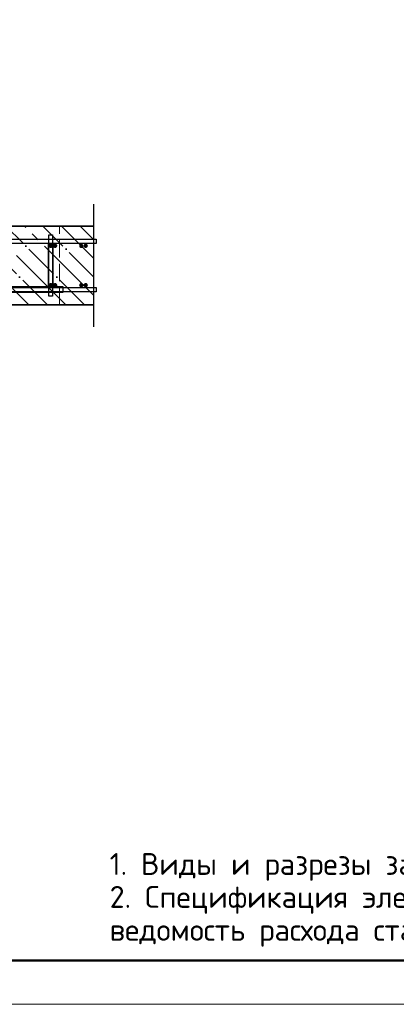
# Model space of a CAD drawing. Header units: millimetres. Extents: x -49773 to 2322955, y -3321 to 58485.
# Tile 462 of 580: x 1793782 to 1798093, y -2257 to 8997. Entities that reach past the tile are written whole.
import ezdxf

# ---------------------------------------------------------------- set-up
doc = ezdxf.new("R2010")
doc.units = ezdxf.units.MM
for name, pattern in [('______11', [500, 400, -50, 0, -50]), ('______2', [270, 200, -70]), ('______5', [1100, 800, -100, 100, -100])]:
    doc.linetypes.add(name, pattern=pattern)
for name, color, linetype, lineweight in [('Standard', 7, 'Continuous', 25), ('Арм.стержн. Арматура края', 96, 'Continuous', 35), ('Арм.стержн. вертикальными 1', 22, 'Continuous', 35), ('Арм.стержн.горизонт. 1', 180, 'Continuous', 35), ('Арм.стержн.горизонт. 2', 202, 'Continuous', 35), ('Стена_ общее', 7, 'Continuous', 35)]:
    doc.layers.add(name, color=color, linetype=linetype, lineweight=lineweight)
doc.layers.add('Арм.стержн.Стяжки', color=7, linetype='Continuous', lineweight=35, true_color=0x501e0f)

msp = doc.modelspace()

# ---------------------------------------------------------------- hatches: boundary and pattern name
at = {"layer": 'Арм.стержн. Арматура края', "linetype": 'Continuous', "lineweight": 50, "transparency": 33554687}
for points in [[(1794162.4, 6412.4), (1794160.5, 6422), (1794155.1, 6430.1), (1794147, 6435.5), (1794137.4, 6437.4), (1794127.8, 6435.5), (1794119.7, 6430.1), (1794114.3, 6422), (1794112.4, 6412.4), (1794114.3, 6402.8), (1794119.7, 6394.7), (1794127.8, 6389.3), (1794137.4, 6387.4), (1794147, 6389.3), (1794155.1, 6394.7), (1794160.5, 6402.8)], [(1794562.4, 6412.4), (1794560.5, 6422), (1794555.1, 6430.1), (1794547, 6435.5), (1794537.4, 6437.4), (1794527.8, 6435.5), (1794519.7, 6430.1), (1794514.3, 6422), (1794512.4, 6412.4), (1794514.3, 6402.8), (1794519.7, 6394.7), (1794527.8, 6389.3), (1794537.4, 6387.4), (1794547, 6389.3), (1794555.1, 6394.7), (1794560.5, 6402.8)], [(1794162.4, 5962.4), (1794160.5, 5972), (1794155.1, 5980.1), (1794147, 5985.5), (1794137.4, 5987.4), (1794127.8, 5985.5), (1794119.7, 5980.1), (1794114.3, 5972), (1794112.4, 5962.4), (1794114.3, 5952.8), (1794119.7, 5944.7), (1794127.8, 5939.3), (1794137.4, 5937.4), (1794147, 5939.3), (1794155.1, 5944.7), (1794160.5, 5952.8)], [(1794562.4, 5962.4), (1794560.5, 5972), (1794555.1, 5980.1), (1794547, 5985.5), (1794537.4, 5987.4), (1794527.8, 5985.5), (1794519.7, 5980.1), (1794514.3, 5972), (1794512.4, 5962.4), (1794514.3, 5952.8), (1794519.7, 5944.7), (1794527.8, 5939.3), (1794537.4, 5937.4), (1794547, 5939.3), (1794555.1, 5944.7), (1794560.5, 5952.8)]]:
    msp.add_hatch(color=4, dxfattribs=at).paths.add_polyline_path(points)
at = {"layer": 'Арм.стержн. вертикальными 1', "linetype": 'Continuous', "lineweight": 50, "transparency": 33554687}
for points in [[(1794212.4, 6412.4), (1794210.5, 6422), (1794205.1, 6430.1), (1794197, 6435.5), (1794187.4, 6437.4), (1794177.8, 6435.5), (1794169.7, 6430.1), (1794164.3, 6422), (1794162.4, 6412.4), (1794164.3, 6402.8), (1794169.7, 6394.7), (1794177.8, 6389.3), (1794187.4, 6387.4), (1794197, 6389.3), (1794205.1, 6394.7), (1794210.5, 6402.8)], [(1794512.4, 6410.1), (1794510.5, 6419.6), (1794505.1, 6427.7), (1794497, 6433.1), (1794487.4, 6435.1), (1794477.8, 6433.1), (1794469.7, 6427.7), (1794464.3, 6419.6), (1794462.4, 6410.1), (1794464.3, 6400.5), (1794469.7, 6392.4), (1794477.8, 6387), (1794487.4, 6385.1), (1794497, 6387), (1794505.1, 6392.4), (1794510.5, 6400.5)], [(1794212.4, 5962.4), (1794210.5, 5972), (1794205.1, 5980.1), (1794197, 5985.5), (1794187.4, 5987.4), (1794177.8, 5985.5), (1794169.7, 5980.1), (1794164.3, 5972), (1794162.4, 5962.4), (1794164.3, 5952.8), (1794169.7, 5944.7), (1794177.8, 5939.3), (1794187.4, 5937.4), (1794197, 5939.3), (1794205.1, 5944.7), (1794210.5, 5952.8)], [(1794512.4, 5962.4), (1794510.5, 5972), (1794505.1, 5980.1), (1794497, 5985.5), (1794487.4, 5987.4), (1794477.8, 5985.5), (1794469.7, 5980.1), (1794464.3, 5972), (1794462.4, 5962.4), (1794464.3, 5952.8), (1794469.7, 5944.7), (1794477.8, 5939.3), (1794487.4, 5937.4), (1794497, 5939.3), (1794505.1, 5944.7), (1794510.5, 5952.8)]]:
    msp.add_hatch(color=4, dxfattribs=at).paths.add_polyline_path(points)

# ---------------------------------------------------------------- linework, layer by layer
at = {"layer": 'Standard', "color": 7, "linetype": 'Continuous', "lineweight": 25, "transparency": 33554687}
msp.add_line((1794630.7, 5487.4), (1794630.7, 6887.4), dxfattribs=at)
at = {"layer": 'Standard', "color": 7, "linetype": 'Continuous', "lineweight": 35, "transparency": 33554687}
for p, q in [((1794630.7, 6637.4), (1787987.4, 6637.4)), ((1787987.4, 5737.4), (1794630.7, 5737.4))]:
    msp.add_line(p, q, dxfattribs=at)
at = {"layer": 'Standard', "color": 253, "linetype": '______5', "lineweight": 35, "true_color": 0xababab, "transparency": 33554687}
for p, q in [((1793887.6, 5737.4), (1792987.6, 6637.4)), ((1794311.8, 5737.4), (1793411.8, 6637.4)), ((1794630.7, 5842.8), (1793836.1, 6637.4)), ((1794630.7, 6267.1), (1794260.3, 6637.4))]:
    msp.add_line(p, q, dxfattribs=at)
at = {"layer": 'Standard', "color": 253, "linetype": '______11', "lineweight": 35, "true_color": 0xababab, "transparency": 33554687}
for p, q in [((1794099.7, 5737.4), (1793199.7, 6637.4)), ((1794523.9, 5737.4), (1793623.9, 6637.4)), ((1794630.7, 6054.9), (1794048.2, 6637.4)), ((1794630.7, 6479.2), (1794472.5, 6637.4))]:
    msp.add_line(p, q, dxfattribs=at)
at = {"layer": 'Standard', "color": 7, "linetype": 'Continuous', "lineweight": 13, "transparency": 33554687}
msp.add_lwpolyline([(1762586.4, -2257.3), (1821986.4, -2257.3), (1821986.4, 39742.7), (1762586.4, 39742.7), (1762586.4, -2257.3)], close=True, dxfattribs=at)
at = {"layer": 'Standard', "color": 7, "linetype": 'Continuous', "lineweight": 50, "transparency": 33554687}
msp.add_lwpolyline([(1764586.4, 39242.7), (1821486.4, 39242.7), (1821486.4, -1757.3), (1764586.4, -1757.3), (1764586.4, 39242.7)], close=True, dxfattribs=at)
at = {"layer": 'Арм.стержн. Арматура края', "color": 4, "linetype": 'Continuous', "lineweight": 25, "transparency": 33554687}
msp.add_lwpolyline([(1794112.4, 5937.4), (1794112.4, 6437.4), (1794162.4, 6437.4), (1794162.4, 5937.4), (1794112.4, 5937.4)], dxfattribs=at)
at = {"layer": 'Арм.стержн.горизонт. 1', "color": 4, "linetype": 'Continuous', "lineweight": 25, "transparency": 33554687}
for points in [[(1794655.7, 6437.4), (1787237.4, 6437.4), (1787237.4, 6487.4), (1794655.7, 6487.4), (1794655.7, 6437.4)], [(1794655.7, 6437.4), (1787237.4, 6437.4), (1787237.4, 6487.4), (1794655.7, 6487.4), (1794655.7, 6437.4)], [(1794655.7, 6437.4), (1787237.4, 6437.4), (1787237.4, 6487.4), (1794655.7, 6487.4), (1794655.7, 6437.4)], [(1794655.7, 6437.4), (1787237.4, 6437.4), (1787237.4, 6487.4), (1794655.7, 6487.4), (1794655.7, 6437.4)], [(1794655.7, 6437.4), (1787237.4, 6437.4), (1787237.4, 6487.4), (1794655.7, 6487.4), (1794655.7, 6437.4)], [(1794655.7, 5887.4), (1787237.4, 5887.4), (1787237.4, 5937.4), (1794655.7, 5937.4), (1794655.7, 5887.4)], [(1794655.7, 5887.4), (1787237.4, 5887.4), (1787237.4, 5937.4), (1794655.7, 5937.4), (1794655.7, 5887.4)], [(1794655.7, 5887.4), (1787237.4, 5887.4), (1787237.4, 5937.4), (1794655.7, 5937.4), (1794655.7, 5887.4)], [(1794655.7, 5887.4), (1787237.4, 5887.4), (1787237.4, 5937.4), (1794655.7, 5937.4), (1794655.7, 5887.4)], [(1794655.7, 5887.4), (1787237.4, 5887.4), (1787237.4, 5937.4), (1794655.7, 5937.4), (1794655.7, 5887.4)]]:
    msp.add_lwpolyline(points, dxfattribs=at)
at = {"layer": 'Арм.стержн.горизонт. 2', "color": 211, "linetype": 'Continuous', "lineweight": 25, "true_color": 0xff54ff, "transparency": 33554687}
msp.add_lwpolyline([(1787777.3, -552.4), (1787777.3, 5714.2), (1787783.2, 5756.9), (1787797.9, 5801.3), (1787820.8, 5842.3), (1787848.9, 5876), (1787882.6, 5904.1), (1787923.5, 5927), (1787968, 5941.7), (1788010.7, 5947.6), (1794277.3, 5947.6), (1794277.3, 5877.6), (1788015.5, 5877.6), (1787983.9, 5873.2), (1787951.9, 5862.6), (1787922.5, 5846.2), (1787898.6, 5826.3), (1787878.7, 5802.4), (1787862.2, 5773), (1787851.7, 5741), (1787847.3, 5709.3), (1787847.3, -552.4), (1787777.3, -552.4)], dxfattribs=at)
msp.add_lwpolyline([(1787777.3, -552.4), (1787777.3, 5714.2), (1787783.2, 5756.9), (1787797.9, 5801.3), (1787820.8, 5842.3), (1787848.9, 5876), (1787882.6, 5904.1), (1787923.5, 5927), (1787968, 5941.7), (1788010.7, 5947.6), (1794277.3, 5947.6), (1794277.3, 5877.6), (1788015.5, 5877.6), (1787983.9, 5873.2), (1787951.9, 5862.6), (1787922.5, 5846.2), (1787898.6, 5826.3), (1787878.7, 5802.4), (1787862.2, 5773), (1787851.7, 5741), (1787847.3, 5709.3), (1787847.3, -552.4), (1787777.3, -552.4)], dxfattribs=at)
msp.add_lwpolyline([(1787777.3, -552.4), (1787777.3, 5714.2), (1787783.2, 5756.9), (1787797.9, 5801.3), (1787820.8, 5842.3), (1787848.9, 5876), (1787882.6, 5904.1), (1787923.5, 5927), (1787968, 5941.7), (1788010.7, 5947.6), (1794277.3, 5947.6), (1794277.3, 5877.6), (1788015.5, 5877.6), (1787983.9, 5873.2), (1787951.9, 5862.6), (1787922.5, 5846.2), (1787898.6, 5826.3), (1787878.7, 5802.4), (1787862.2, 5773), (1787851.7, 5741), (1787847.3, 5709.3), (1787847.3, -552.4), (1787777.3, -552.4)], dxfattribs=at)
msp.add_lwpolyline([(1787777.3, -552.4), (1787777.3, 5714.2), (1787783.2, 5756.9), (1787797.9, 5801.3), (1787820.8, 5842.3), (1787848.9, 5876), (1787882.6, 5904.1), (1787923.5, 5927), (1787968, 5941.7), (1788010.7, 5947.6), (1794277.3, 5947.6), (1794277.3, 5877.6), (1788015.5, 5877.6), (1787983.9, 5873.2), (1787951.9, 5862.6), (1787922.5, 5846.2), (1787898.6, 5826.3), (1787878.7, 5802.4), (1787862.2, 5773), (1787851.7, 5741), (1787847.3, 5709.3), (1787847.3, -552.4), (1787777.3, -552.4)], dxfattribs=at)
at = {"layer": 'Арм.стержн.Стяжки', "color": 40, "linetype": 'Continuous', "lineweight": 25, "transparency": 33554687}
msp.add_lwpolyline([(1794117.4, 5837.3), (1794117.4, 6537.3), (1794157.4, 6537.3), (1794157.4, 5837.3), (1794117.4, 5837.3)], dxfattribs=at)
msp.add_lwpolyline([(1794117.4, 5837.3), (1794117.4, 6537.3), (1794157.4, 6537.3), (1794157.4, 5837.3), (1794117.4, 5837.3)], dxfattribs=at)
at = {"layer": 'Стена_ общее', "color": 253, "linetype": '______2', "lineweight": 18, "true_color": 0xababab, "transparency": 33554687}
msp.add_line((1794237.4, 5737.4), (1794237.4, 6637.4), dxfattribs=at)

# ---------------------------------------------------------------- texts
at = {"layer": 'Standard', "color": 7, "linetype": 'Continuous', "lineweight": 13, "transparency": 33554687, "insert": (1794811.8, -528.3), "char_height": 250, "width": 8229.375, "attachment_point": 1, "line_spacing_factor": 0.903614}
msp.add_mtext('\\A1;{\\fISOCPEUR|i0|b0;\\H250.000000;\\W1.000000;\\C7;1. Виды и разрезы замаркированы на листе КЖ-22.}\\P{\\fISOCPEUR|i0|b0;\\H250.000000;\\W1.000000;\\C7;2. Спецификация элементов, ведомость деталей}\\P{\\fISOCPEUR|i0|b0;\\H250.000000;\\W1.000000;\\C7;ведомость расхода стали см. лист КЖ-24.}\\P', dxfattribs=at)

doc.saveas('drawing.dxf')
